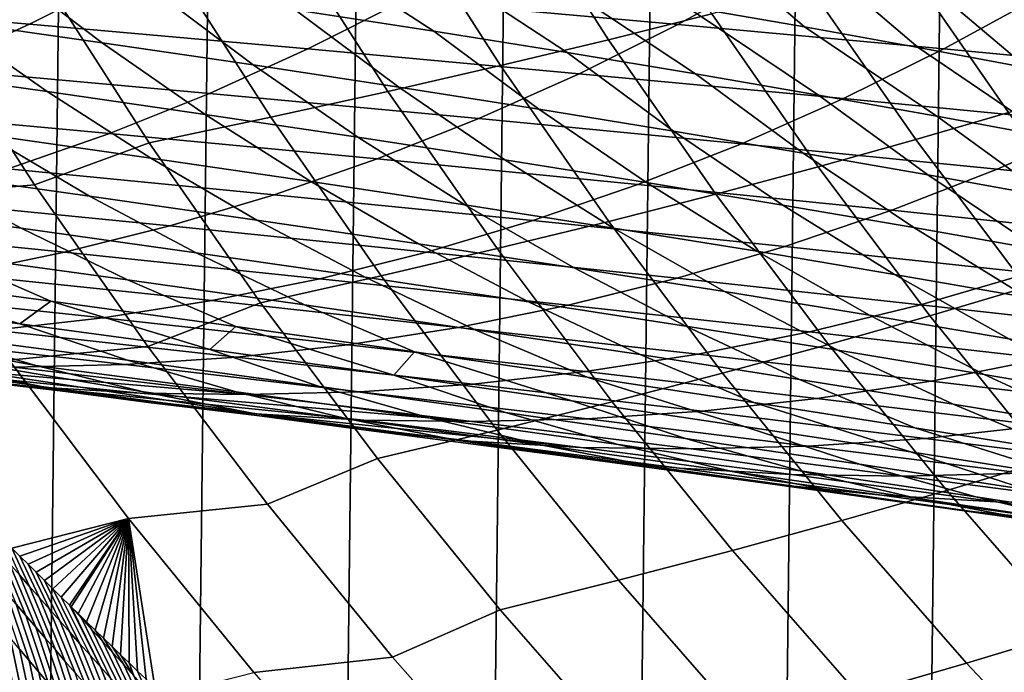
# Model space of a CAD drawing. Header units: metres. Extents: x -240 to 45, y -77 to 27.
# Tile 940 of 1056: x 4.17 to 8.24, y -14.35 to -11.66. Entities that reach past the tile are written whole.
import ezdxf

# ---------------------------------------------------------------- set-up
doc = ezdxf.new("R2010")
doc.units = ezdxf.units.M
doc.layers.add('solid_102011X2', color=7, linetype='CONTINUOUS')

msp = doc.modelspace()

# ---------------------------------------------------------------- linework, layer by layer
at = {"layer": 'solid_102011X2'}
for points in [[(4.777777, 26.364204), (4.160993, -26.468023), (3.541257, -26.558228), (4.16087, 26.46805)], [(5.392083, 26.246679), (4.77797, -26.364157), (4.160993, -26.468023), (4.777777, 26.364204)], [(6.002442, 26.115765), (5.392362, -26.246609), (4.77797, -26.364157), (5.392083, 26.246679)], [(6.608932, 25.971432), (6.00279, -26.115679), (5.392362, -26.246609), (6.002442, 26.115765)], [(7.211205, 25.813818), (6.609337, -25.971336), (6.00279, -26.115679), (6.608932, 25.971432)], [(7.809117, 25.64296), (7.211634, -25.813719), (6.609337, -25.971336), (7.211205, 25.813818)], [(8.402597, 25.458912), (7.809518, -25.642859), (7.211634, -25.813719), (7.809117, 25.64296)], [(8.991435, 25.261791), (8.402947, -25.458815), (7.809518, -25.642859), (8.402597, 25.458912)], [(7.032726, -11.631936, 153.697174), (6.617868, -10.983917, 153.721619), (6.187077, -11.084874, 149.51535), (6.605898, -11.738851, 149.488846)], [(6.605898, -11.738851, 149.488846), (6.187077, -11.084874, 149.51535), (5.737134, -11.185864, 145.313583), (6.159928, -11.845801, 145.284958)], [(6.159928, -11.845801, 145.284958), (5.737134, -11.185864, 145.313583), (5.268326, -11.286721, 141.115952), (5.695093, -11.952609, 141.085129)], [(8.964848, -11.817333, 170.557266), (8.542818, -11.208243, 170.575226), (8.195532, -11.313212, 166.350967), (8.621547, -11.928008, 166.331116)], [(4.756914, -11.256805, 290.832153), (5.331644, -11.343323, 288.952423), (5.884996, -11.703925, 288.705383), (5.312586, -11.61528, 290.581512)], [(6.986314, -11.317727, 281.20578), (7.415413, -11.686177, 281.378265), (6.92595, -11.600966, 283.279846), (6.502156, -11.235272, 283.102448)], [(5.695093, -11.952609, 141.085129), (5.268326, -11.286721, 141.115952), (4.780941, -11.387273, 136.922226), (5.211663, -12.059093, 136.889145)], [(7.450262, -11.399841, 279.303925), (7.884547, -11.771036, 279.471527), (7.415413, -11.686177, 281.378265), (6.986314, -11.317727, 281.20578)], [(8.621547, -11.928008, 166.331116), (8.195532, -11.313212, 166.350967), (7.82785, -11.418937, 162.128662), (8.257925, -12.039481, 162.106903)], [(3.421941, -11.375525, 326.819519), (3.036867, -11.573965, 326.575531), (4.215625, -11.675138, 324.750916), (4.608252, -11.474962, 324.990753)], [(4.101045, -11.437071, 294.316498), (4.515502, -11.751467, 294.533752), (3.869093, -11.659377, 296.397278), (3.461129, -11.347527, 296.175049)], [(5.331644, -11.343323, 288.952423), (5.884461, -11.429529, 287.067047), (6.43569, -11.79225, 286.823639), (5.884996, -11.703925, 288.705383)], [(6.157873, -11.355233, 323.374359), (5.765039, -11.575036, 323.142944), (6.892517, -11.675657, 321.277252), (7.292546, -11.453941, 321.504578)], [(5.211663, -12.059093, 136.889145), (4.780941, -11.387273, 136.922226), (4.275265, -11.48735, 132.732285), (4.709911, -12.165074, 132.696884)], [(8.257925, -12.039481, 162.106903), (7.82785, -11.418937, 162.128662), (7.440137, -11.525238, 157.910355), (7.874331, -12.151562, 157.886612)], [(7.894387, -11.481606, 277.397034), (8.333744, -11.855534, 277.559753), (7.884547, -11.771036, 279.471527), (7.450262, -11.399841, 279.303925)], [(4.718067, -11.526326, 292.451935), (5.138882, -11.843259, 292.664215), (4.515502, -11.751467, 294.533752), (4.101045, -11.437071, 294.316498)], [(5.884461, -11.429529, 287.067047), (6.415764, -11.515413, 285.176147), (6.965059, -11.880243, 284.936432), (6.43569, -11.79225, 286.823639)], [(7.292546, -11.453941, 321.504578), (6.892517, -11.675657, 321.277252), (7.990896, -11.776734, 319.394836), (8.398013, -11.553099, 319.618011)], [(4.275265, -11.48735, 132.732285), (3.791667, -11.651631, 128.542542), (4.23539, -12.3379, 128.504333), (4.709911, -12.165074, 132.696884)], [(4.608252, -11.474962, 324.990753), (4.215625, -11.675138, 324.750916), (5.364973, -11.776959, 322.907288), (5.765039, -11.575036, 323.142944)], [(8.319081, -11.563011, 275.485199), (8.763394, -11.939659, 275.643005), (8.333744, -11.855534, 277.559753), (7.894387, -11.481606, 277.397034)], [(5.312586, -11.61528, 290.581512), (5.739629, -11.934742, 290.788788), (5.138882, -11.843259, 292.664215), (4.718067, -11.526326, 292.451935)], [(6.415764, -11.515413, 285.176147), (6.92595, -11.600966, 283.279846), (7.473497, -11.967896, 283.043884), (6.965059, -11.880243, 284.936432)], [(7.874331, -12.151562, 157.886612), (7.440137, -11.525238, 157.910355), (7.032726, -11.631936, 153.697174), (7.471082, -12.26406, 153.671356)], [(3.036867, -11.573965, 326.575531), (2.645426, -11.75452, 326.327545), (3.816507, -11.857273, 324.507141), (4.215625, -11.675138, 324.750916)], [(3.869093, -11.659377, 296.397278), (4.287724, -11.95303, 296.625061), (3.611086, -11.858238, 298.487427), (3.199262, -11.567, 298.254578)], [(5.765039, -11.575036, 323.142944), (5.364973, -11.776959, 322.907288), (6.485122, -11.879337, 321.045776), (6.892517, -11.675657, 321.277252)], [(8.398013, -11.553099, 319.618011), (7.990896, -11.776734, 319.394836), (9.06039, -11.878179, 317.496826), (9.474485, -11.652616, 317.715881)], [(5.884996, -11.703925, 288.705383), (6.318134, -12.025908, 288.907593), (5.739629, -11.934742, 290.788788), (5.312586, -11.61528, 290.581512)], [(6.92595, -11.600966, 283.279846), (7.415413, -11.686177, 281.378265), (7.961393, -12.055199, 281.146149), (7.473497, -11.967896, 283.043884)], [(3.218979, -11.699616, 124.362846), (3.662465, -12.38961, 124.322556), (4.23539, -12.3379, 128.504333), (3.791667, -11.651631, 128.542542)], [(4.515502, -11.751467, 294.533752), (4.940801, -12.047526, 294.7565), (4.287724, -11.95303, 296.625061), (3.869093, -11.659377, 296.397278)], [(7.471082, -12.26406, 153.671356), (7.032726, -11.631936, 153.697174), (6.605898, -11.738851, 149.488846), (7.048441, -12.376786, 149.460846)], [(4.215625, -11.675138, 324.750916), (3.816507, -11.857273, 324.507141), (4.958291, -11.960685, 322.667755), (5.364973, -11.776959, 322.907288)], [(6.43569, -11.79225, 286.823639), (6.874794, -12.116743, 287.020782), (6.318134, -12.025908, 288.907593), (5.884996, -11.703925, 288.705383)], [(6.892517, -11.675657, 321.277252), (6.485122, -11.879337, 321.045776), (7.576285, -11.982179, 319.167542), (7.990896, -11.776734, 319.394836)], [(7.415413, -11.686177, 281.378265), (7.884547, -11.771036, 279.471527), (8.429136, -12.14214, 279.243317), (7.961393, -12.055199, 281.146149)], [(7.048441, -12.376786, 149.460846), (6.605898, -11.738851, 149.488846), (6.159928, -11.845801, 145.284958), (6.606671, -12.489552, 145.254715)], [(5.138882, -11.843259, 292.664215), (5.570712, -12.141718, 292.881866), (4.940801, -12.047526, 294.7565), (4.515502, -11.751467, 294.533752)], [(5.364973, -11.776959, 322.907288), (4.958291, -11.960685, 322.667755), (6.070991, -12.06466, 320.810486), (6.485122, -11.879337, 321.045776)], [(7.990896, -11.776734, 319.394836), (7.576285, -11.982179, 319.167542), (8.638674, -12.085394, 317.273743), (9.06039, -11.878179, 317.496826)], [(7.884547, -11.771036, 279.471527), (8.333744, -11.855534, 277.559753), (8.877111, -12.228711, 277.33551), (8.429136, -12.14214, 279.243317)], [(6.965059, -11.880243, 284.936432), (7.410001, -12.207239, 285.128448), (6.874794, -12.116743, 287.020782), (6.43569, -11.79225, 286.823639)], [(3.816507, -11.857273, 324.507141), (3.411518, -12.0211, 324.259796), (4.545629, -12.125941, 322.424683), (4.958291, -11.960685, 322.667755)], [(4.287724, -11.95303, 296.625061), (4.716364, -12.228031, 296.858124), (4.032751, -12.130967, 298.725616), (3.611086, -11.858238, 298.487427)], [(5.739629, -11.934742, 290.788788), (6.177854, -12.235594, 291.001282), (5.570712, -12.141718, 292.881866), (5.138882, -11.843259, 292.664215)], [(6.606671, -12.489552, 145.254715), (6.159928, -11.845801, 145.284958), (5.695093, -11.952609, 141.085129), (6.146032, -12.602164, 141.052551)], [(6.485122, -11.879337, 321.045776), (6.070991, -12.06466, 320.810486), (7.154817, -12.169108, 318.936523), (7.576285, -11.982179, 319.167542)], [(7.473497, -11.967896, 283.043884), (7.924149, -12.297384, 283.230804), (7.410001, -12.207239, 285.128448), (6.965059, -11.880243, 284.936432)], [(6.318134, -12.025908, 288.907593), (6.76262, -12.329142, 289.114899), (6.177854, -12.235594, 291.001282), (5.739629, -11.934742, 290.788788)], [(4.940801, -12.047526, 294.7565), (5.376275, -12.324793, 294.984375), (4.716364, -12.228031, 296.858124), (4.287724, -11.95303, 296.625061)], [(4.958291, -11.960685, 322.667755), (4.545629, -12.125941, 322.424683), (5.650769, -12.231356, 320.571747), (6.070991, -12.06466, 320.810486)], [(6.146032, -12.602164, 141.052551), (5.695093, -11.952609, 141.085129), (5.211663, -12.059093, 136.889145), (5.666782, -12.714435, 136.854187)], [(7.576285, -11.982179, 319.167542), (7.154817, -12.169108, 318.936523), (8.209983, -12.273934, 317.046967), (8.638674, -12.085394, 317.273743)], [(7.961393, -12.055199, 281.146149), (8.417631, -12.38717, 281.327911), (7.924149, -12.297384, 283.230804), (7.473497, -11.967896, 283.043884)], [(3.411518, -12.0211, 324.259796), (3.001279, -12.166356, 324.009216), (4.127615, -12.272466, 322.178467), (4.545629, -12.125941, 322.424683)], [(6.874794, -12.116743, 287.020782), (7.325407, -12.422353, 287.22287), (6.76262, -12.329142, 289.114899), (6.318134, -12.025908, 288.907593)], [(4.032751, -12.130967, 298.725616), (4.463592, -12.384774, 298.968781), (3.748599, -12.285288, 300.835052), (3.325037, -12.033613, 300.58667)], [(5.666782, -12.714435, 136.854187), (5.211663, -12.059093, 136.889145), (4.709911, -12.165074, 132.696884), (5.169177, -12.826175, 132.659485)], [(5.570712, -12.141718, 292.881866), (6.012879, -12.421243, 293.104492), (5.376275, -12.324793, 294.984375), (4.940801, -12.047526, 294.7565)], [(6.070991, -12.06466, 320.810486), (5.650769, -12.231356, 320.571747), (6.727151, -12.337248, 318.702087), (7.154817, -12.169108, 318.936523)], [(8.710446, -12.643587, 162.084), (8.257925, -12.039481, 162.106903), (7.874331, -12.151562, 157.886612), (8.331187, -12.761294, 157.861633)], [(8.429136, -12.14214, 279.243317), (8.890835, -12.476583, 279.419922), (8.417631, -12.38717, 281.327911), (7.961393, -12.055199, 281.146149)], [(8.638674, -12.085394, 317.273743), (8.209983, -12.273934, 317.046967), (9.236699, -12.379046, 315.142975), (9.672501, -12.18889, 315.365448)], [(4.716364, -12.228031, 296.858124), (5.15434, -12.483964, 297.096039), (4.463592, -12.384774, 298.968781), (4.032751, -12.130967, 298.725616)], [(4.545629, -12.125941, 322.424683), (4.127615, -12.272466, 322.178467), (5.225099, -12.379154, 320.329895), (5.650769, -12.231356, 320.571747)], [(6.177854, -12.235594, 291.001282), (6.626575, -12.517369, 291.218658), (6.012879, -12.421243, 293.104492), (5.570712, -12.141718, 292.881866)], [(7.410001, -12.207239, 285.128448), (7.86661, -12.515216, 285.325317), (7.325407, -12.422353, 287.22287), (6.874794, -12.116743, 287.020782)], [(8.331187, -12.761294, 157.861633), (7.874331, -12.151562, 157.886612), (7.471082, -12.26406, 153.671356), (7.932315, -12.879439, 153.64418)], [(3.748599, -12.285288, 300.835052), (4.180504, -12.517827, 301.088104), (3.433341, -12.416091, 302.952698), (3.009013, -12.185537, 302.694427)], [(4.709911, -12.165074, 132.696884), (4.23539, -12.3379, 128.504333), (4.704198, -13.0071, 128.463959), (5.169177, -12.826175, 132.659485)], [(7.154817, -12.169108, 318.936523), (6.727151, -12.337248, 318.702087), (7.774988, -12.443523, 316.816895), (8.209983, -12.273934, 317.046967)], [(5.376275, -12.324793, 294.984375), (5.821239, -12.582846, 295.21701), (5.15434, -12.483964, 297.096039), (4.716364, -12.228031, 296.858124)], [(5.650769, -12.231356, 320.571747), (5.225099, -12.379154, 320.329895), (6.293941, -12.486327, 318.46463), (6.727151, -12.337248, 318.702087)], [(6.76262, -12.329142, 289.114899), (7.217757, -12.613161, 289.326965), (6.626575, -12.517369, 291.218658), (6.177854, -12.235594, 291.001282)], [(7.924149, -12.297384, 283.230804), (8.386623, -12.607719, 283.422394), (7.86661, -12.515216, 285.325317), (7.410001, -12.207239, 285.128448)], [(4.127615, -12.272466, 322.178467), (3.704898, -12.400025, 321.929504), (4.794639, -12.507825, 320.085358), (5.225099, -12.379154, 320.329895)], [(7.932315, -12.879439, 153.64418), (7.471082, -12.26406, 153.671356), (7.048441, -12.376786, 149.460846), (7.514081, -12.997824, 149.431396)], [(8.209983, -12.273934, 317.046967), (7.774988, -12.443523, 316.816895), (8.794489, -12.55009, 314.917236), (9.236699, -12.379046, 315.142975)], [(4.463592, -12.384774, 298.968781), (4.902929, -12.619295, 299.216553), (4.180504, -12.517827, 301.088104), (3.748599, -12.285288, 300.835052)], [(8.417631, -12.38717, 281.327911), (8.885842, -12.699853, 281.514252), (8.386623, -12.607719, 283.422394), (7.924149, -12.297384, 283.230804)], [(3.662465, -12.38961, 124.322556), (4.131058, -13.062627, 124.279976), (4.704198, -13.0071, 128.463959), (4.23539, -12.3379, 128.504333)], [(6.012879, -12.421243, 293.104492), (6.464689, -12.681409, 293.331787), (5.821239, -12.582846, 295.21701), (5.376275, -12.324793, 294.984375)], [(6.727151, -12.337248, 318.702087), (6.293941, -12.486327, 318.46463), (7.334353, -12.593889, 316.583832), (7.774988, -12.443523, 316.816895)], [(7.325407, -12.422353, 287.22287), (7.786824, -12.708608, 287.429596), (7.217757, -12.613161, 289.326965), (6.76262, -12.329142, 289.114899)], [(5.15434, -12.483964, 297.096039), (5.600958, -12.720462, 297.33847), (4.902929, -12.619295, 299.216553), (4.463592, -12.384774, 298.968781)], [(5.225099, -12.379154, 320.329895), (4.794639, -12.507825, 320.085358), (5.855855, -12.616113, 318.224518), (6.293941, -12.486327, 318.46463)], [(7.514081, -12.997824, 149.431396), (7.048441, -12.376786, 149.460846), (6.606671, -12.489552, 145.254715), (7.07673, -13.116248, 145.222885)], [(3.704898, -12.400025, 321.929504), (3.278129, -12.508438, 321.678192), (4.360054, -12.617181, 319.83847), (4.794639, -12.507825, 320.085358)], [(4.180504, -12.517827, 301.088104), (4.620049, -12.730871, 301.34552), (3.865166, -12.627304, 303.215424), (3.433341, -12.416091, 302.952698)], [(6.626575, -12.517369, 291.218658), (7.085088, -12.779642, 291.440552), (6.464689, -12.681409, 293.331787), (6.012879, -12.421243, 293.104492)], [(7.86661, -12.515216, 285.325317), (8.334172, -12.803698, 285.526703), (7.786824, -12.708608, 287.429596), (7.325407, -12.422353, 287.22287)], [(7.774988, -12.443523, 316.816895), (7.334353, -12.593889, 316.583832), (8.346547, -12.701744, 314.688568), (8.794489, -12.55009, 314.917236)], [(3.278129, -12.508438, 321.678192), (2.847971, -12.597524, 321.424866), (3.922016, -12.707044, 319.58963), (4.360054, -12.617181, 319.83847)], [(4.902929, -12.619295, 299.216553), (5.350046, -12.834167, 299.468567), (4.620049, -12.730871, 301.34552), (4.180504, -12.517827, 301.088104)], [(4.794639, -12.507825, 320.085358), (4.360054, -12.617181, 319.83847), (5.413573, -12.726418, 317.982117), (5.855855, -12.616113, 318.224518)], [(5.821239, -12.582846, 295.21701), (6.274992, -12.821314, 295.45401), (5.600958, -12.720462, 297.33847), (5.15434, -12.483964, 297.096039)], [(6.293941, -12.486327, 318.46463), (5.855855, -12.616113, 318.224518), (6.88876, -12.724794, 316.348145), (7.334353, -12.593889, 316.583832)], [(7.07673, -13.116248, 145.222885), (6.606671, -12.489552, 145.254715), (6.146032, -12.602164, 141.052551), (6.620508, -13.234512, 141.01828)], [(7.217757, -12.613161, 289.326965), (7.682834, -12.877533, 289.543488), (7.085088, -12.779642, 291.440552), (6.626575, -12.517369, 291.218658)], [(8.386623, -12.607719, 283.422394), (8.860199, -12.89842, 283.618408), (8.334172, -12.803698, 285.526703), (7.86661, -12.515216, 285.325317)], [(3.865166, -12.627304, 303.215424), (4.303869, -12.818869, 303.482056), (3.515878, -12.713444, 305.349091), (3.085174, -12.523552, 305.077179)], [(6.620508, -13.234512, 141.01828), (6.146032, -12.602164, 141.052551), (5.666782, -12.714435, 136.854187), (6.145655, -13.352417, 136.817413)], [(6.464689, -12.681409, 293.331787), (6.925429, -12.921842, 293.563385), (6.274992, -12.821314, 295.45401), (5.821239, -12.582846, 295.21701)], [(7.334353, -12.593889, 316.583832), (6.88876, -12.724794, 316.348145), (7.893563, -12.833771, 314.457367), (8.346547, -12.701744, 314.688568)], [(4.620049, -12.730871, 301.34552), (5.066602, -12.924109, 301.60675), (4.303869, -12.818869, 303.482056), (3.865166, -12.627304, 303.215424)], [(4.360054, -12.617181, 319.83847), (3.922016, -12.707044, 319.58963), (4.967777, -12.81706, 317.737793), (5.413573, -12.726418, 317.982117)], [(5.600958, -12.720462, 297.33847), (6.055495, -12.937157, 297.585052), (5.350046, -12.834167, 299.468567), (4.902929, -12.619295, 299.216553)], [(5.855855, -12.616113, 318.224518), (5.413573, -12.726418, 317.982117), (6.438898, -12.83605, 316.110229), (6.88876, -12.724794, 316.348145)], [(7.786824, -12.708608, 287.429596), (8.258325, -12.975071, 287.640686), (7.682834, -12.877533, 289.543488), (7.217757, -12.613161, 289.326965)], [(7.085088, -12.779642, 291.440552), (7.55267, -13.022032, 291.666656), (6.925429, -12.921842, 293.563385), (6.464689, -12.681409, 293.331787)], [(2.528818, -12.700187, 308.810242), (3.800805, -12.955824, 307.246948), (4.24161, -13.084881, 307.532104), (2.956538, -12.848011, 309.0979)], [(3.515878, -12.713444, 305.349091), (4.174964, -12.913116, 305.108582), (3.36464, -12.806662, 306.964539)], [(3.922016, -12.707044, 319.58963), (3.481203, -12.777269, 319.339233), (4.519155, -12.887895, 317.491913), (4.967777, -12.81706, 317.737793)], [(3.515878, -12.713444, 305.349091), (4.303869, -12.818869, 303.482056), (4.174964, -12.913116, 305.108582)], [(6.145655, -13.352417, 136.817413), (5.666782, -12.714435, 136.854187), (5.169177, -12.826175, 132.659485), (5.652414, -13.469763, 132.620132)], [(6.274992, -12.821314, 295.45401), (6.736798, -13.039827, 295.695129), (6.055495, -12.937157, 297.585052), (5.600958, -12.720462, 297.33847)], [(8.334172, -12.803698, 285.526703), (8.811958, -13.072245, 285.7323), (8.258325, -12.975071, 287.640686), (7.786824, -12.708608, 287.429596)], [(8.346547, -12.701744, 314.688568), (7.893563, -12.833771, 314.457367), (8.870476, -12.942947, 312.553253), (9.330733, -12.809796, 312.779999)], [(5.350046, -12.834167, 299.468567), (5.804297, -13.029078, 299.724365), (5.066602, -12.924109, 301.60675), (4.620049, -12.730871, 301.34552)], [(5.413573, -12.726418, 317.982117), (4.967777, -12.81706, 317.737793), (5.985463, -12.927474, 315.870422), (6.438898, -12.83605, 316.110229)], [(6.88876, -12.724794, 316.348145), (6.438898, -12.83605, 316.110229), (7.43624, -12.945981, 314.223938), (7.893563, -12.833771, 314.457367)], [(8.810083, -13.353599, 157.835449), (8.331187, -12.761294, 157.861633), (7.932315, -12.879439, 153.64418), (8.415803, -13.47723, 153.615707)], [(3.481203, -12.777269, 319.339233), (3.038292, -12.827765, 319.087677), (4.068399, -12.938828, 317.244904), (4.519155, -12.887895, 317.491913)], [(7.682834, -12.877533, 289.543488), (8.157115, -13.121875, 289.764069), (7.55267, -13.022032, 291.666656), (7.085088, -12.779642, 291.440552)], [(4.174964, -12.913116, 305.108582), (4.619422, -13.063619, 305.385681), (3.800805, -12.955824, 307.246948), (3.36464, -12.806662, 306.964539)], [(4.303869, -12.818869, 303.482056), (4.959995, -13.019456, 303.243561), (4.174964, -12.913116, 305.108582)], [(4.303869, -12.818869, 303.482056), (5.066602, -12.924109, 301.60675), (4.959995, -13.019456, 303.243561)], [(4.967777, -12.81706, 317.737793), (4.519155, -12.887895, 317.491913), (5.529153, -12.998921, 315.62912), (5.985463, -12.927474, 315.870422)], [(5.169177, -12.826175, 132.659485), (4.704198, -13.0071, 128.463959), (5.197424, -13.658319, 128.421478), (5.652414, -13.469763, 132.620132)], [(6.055495, -12.937157, 297.585052), (6.517291, -13.133734, 297.835327), (5.804297, -13.029078, 299.724365), (5.350046, -12.834167, 299.468567)], [(6.438898, -12.83605, 316.110229), (5.985463, -12.927474, 315.870422), (6.975284, -13.038189, 313.988678), (7.43624, -12.945981, 314.223938)], [(6.925429, -12.921842, 293.563385), (7.394356, -13.142167, 293.79895), (6.736798, -13.039827, 295.695129), (6.274992, -12.821314, 295.45401)], [(7.893563, -12.833771, 314.457367), (7.43624, -12.945981, 314.223938), (8.405809, -13.056113, 312.324371), (8.870476, -12.942947, 312.553253)], [(2.50998, -12.866992, 311.233032), (3.824944, -13.083676, 309.681061), (4.264326, -13.171196, 309.975555), (2.937342, -12.973772, 311.531006)], [(2.956538, -12.848011, 309.0979), (4.24161, -13.084881, 307.532104), (4.686377, -13.193666, 307.819458), (3.3888, -12.975896, 309.388336)], [(8.415803, -13.47723, 153.615707), (7.932315, -12.879439, 153.64418), (7.514081, -12.997824, 149.431396), (8.002189, -13.601111, 149.400513)], [(8.258325, -12.975071, 287.640686), (8.739162, -13.221357, 287.855713), (8.157115, -13.121875, 289.764069), (7.682834, -12.877533, 289.543488)], [(4.519155, -12.887895, 317.491913), (4.068399, -12.938828, 317.244904), (5.070674, -13.050295, 315.386658), (5.529153, -12.998921, 315.62912)], [(4.959995, -13.019456, 303.243561), (5.412592, -13.171302, 303.515228), (4.619422, -13.063619, 305.385681), (4.174964, -12.913116, 305.108582)], [(5.066602, -12.924109, 301.60675), (5.719935, -13.125588, 301.370605), (4.959995, -13.019456, 303.243561)], [(5.066602, -12.924109, 301.60675), (5.804297, -13.029078, 299.724365), (5.719935, -13.125588, 301.370605)], [(5.985463, -12.927474, 315.870422), (5.529153, -12.998921, 315.62912), (6.511407, -13.11025, 313.751923), (6.975284, -13.038189, 313.988678)], [(7.55267, -13.022032, 291.666656), (8.02857, -13.244164, 291.896667), (7.394356, -13.142167, 293.79895), (6.925429, -12.921842, 293.563385)], [(2.444891, -12.949912, 313.673157), (3.800897, -13.126941, 312.131927), (4.235738, -13.173141, 312.43396), (2.868849, -13.015737, 313.979523)], [(4.068399, -12.938828, 317.244904), (3.616206, -12.969769, 316.997101), (4.610732, -13.081503, 315.143463), (5.070674, -13.050295, 315.386658)], [(4.619422, -13.063619, 305.385681), (5.068613, -13.193851, 305.665436), (4.24161, -13.084881, 307.532104), (3.800805, -12.955824, 307.246948)], [(6.736798, -13.039827, 295.695129), (7.205985, -13.238066, 295.939819), (6.517291, -13.133734, 297.835327), (6.055495, -12.937157, 297.585052)], [(7.43624, -12.945981, 314.223938), (6.975284, -13.038189, 313.988678), (7.937452, -13.149107, 312.093658), (8.405809, -13.056113, 312.324371)], [(2.937342, -12.973772, 311.531006), (4.264326, -13.171196, 309.975555), (4.706254, -13.238337, 310.271362), (3.367875, -13.06046, 311.83078)], [(3.616206, -12.969769, 316.997101), (3.163276, -12.980667, 316.748901), (4.150041, -13.092497, 314.899841), (4.610732, -13.081503, 315.143463)], [(3.3888, -12.975896, 309.388336), (4.686377, -13.193666, 307.819458), (5.13445, -13.282022, 308.108582), (3.824944, -13.083676, 309.681061)], [(4.131058, -13.062627, 124.279976), (4.624097, -13.717761, 124.235184), (5.197424, -13.658319, 128.421478), (4.704198, -13.0071, 128.463959)], [(5.529153, -12.998921, 315.62912), (5.070674, -13.050295, 315.386658), (6.045324, -13.162065, 313.514069), (6.511407, -13.11025, 313.751923)], [(8.002189, -13.601111, 149.400513), (7.514081, -12.997824, 149.431396), (7.07673, -13.116248, 145.222885), (7.56947, -13.725034, 145.189514)], [(2.868849, -13.015737, 313.979523), (4.235738, -13.173141, 312.43396), (4.671726, -13.198996, 312.73645), (3.294583, -13.061454, 314.286835)], [(5.719935, -13.125588, 301.370605), (6.18052, -13.278777, 301.636749), (5.412592, -13.171302, 303.515228), (4.959995, -13.019456, 303.243561)], [(5.804297, -13.029078, 299.724365), (6.455018, -13.231432, 299.490723), (5.719935, -13.125588, 301.370605)], [(5.804297, -13.029078, 299.724365), (6.517291, -13.133734, 297.835327), (7.165604, -13.336961, 297.604279), (6.455018, -13.231432, 299.490723)], [(6.975284, -13.038189, 313.988678), (6.511407, -13.11025, 313.751923), (7.466127, -13.221781, 311.861511), (7.937452, -13.149107, 312.093658)], [(7.394356, -13.142167, 293.79895), (7.870783, -13.342063, 294.038025), (7.205985, -13.238066, 295.939819), (6.736798, -13.039827, 295.695129)], [(8.157115, -13.121875, 289.764069), (8.639841, -13.345807, 289.988464), (8.02857, -13.244164, 291.896667), (7.55267, -13.022032, 291.666656)], [(3.294583, -13.061454, 314.286835), (4.671726, -13.198996, 312.73645), (5.109424, -13.20463, 313.036469), (3.721434, -13.086997, 314.594574)], [(3.367875, -13.06046, 311.83078), (4.706254, -13.238337, 310.271362), (5.150042, -13.285026, 310.568054), (3.800897, -13.126941, 312.131927)], [(3.721434, -13.086997, 314.594574), (5.109424, -13.20463, 313.036469), (4.150041, -13.092497, 314.899841)], [(3.824944, -13.083676, 309.681061), (5.13445, -13.282022, 308.108582), (5.585125, -13.349826, 308.398987), (4.264326, -13.171196, 309.975555)], [(4.142896, -13.840467, 120.432526), (4.624097, -13.717761, 124.235184), (4.131058, -13.062627, 124.279976), (4.109933, -13.807481, 120.388481)], [(4.610732, -13.081503, 315.143463), (4.150041, -13.092497, 314.899841), (5.109424, -13.20463, 313.036469), (5.577754, -13.193542, 313.275482)], [(5.068613, -13.193851, 305.665436), (5.521848, -13.303645, 305.947388), (4.686377, -13.193666, 307.819458), (4.24161, -13.084881, 307.532104)], [(5.070674, -13.050295, 315.386658), (4.610732, -13.081503, 315.143463), (5.577754, -13.193542, 313.275482), (6.045324, -13.162065, 313.514069)], [(5.412592, -13.171302, 303.515228), (5.870016, -13.302711, 303.78952), (5.068613, -13.193851, 305.665436), (4.619422, -13.063619, 305.385681)], [(8.405809, -13.056113, 312.324371), (7.937452, -13.149107, 312.093658), (8.872177, -13.260129, 310.186493), (9.347817, -13.166348, 310.412628)], [(3.800897, -13.126941, 312.131927), (5.150042, -13.285026, 310.568054), (5.595005, -13.311195, 310.865204), (4.235738, -13.173141, 312.43396)], [(6.455018, -13.231432, 299.490723), (6.923436, -13.385962, 299.751312), (6.18052, -13.278777, 301.636749), (5.719935, -13.125588, 301.370605)], [(6.511407, -13.11025, 313.751923), (6.045324, -13.162065, 313.514069), (6.992561, -13.274038, 311.628265), (7.466127, -13.221781, 311.861511)], [(7.56947, -13.725034, 145.189514), (7.07673, -13.116248, 145.222885), (6.620508, -13.234512, 141.01828), (7.117877, -13.848788, 140.982361)], [(8.739162, -13.221357, 287.855713), (9.228572, -13.447084, 288.074463), (8.639841, -13.345807, 289.988464), (8.157115, -13.121875, 289.764069)], [(4.264326, -13.171196, 309.975555), (5.585125, -13.349826, 308.398987), (6.037701, -13.397008, 308.690277), (4.706254, -13.238337, 310.271362)], [(6.18052, -13.278777, 301.636749), (6.646022, -13.411366, 301.905487), (5.870016, -13.302711, 303.78952), (5.412592, -13.171302, 303.515228)], [(6.045324, -13.162065, 313.514069), (5.577754, -13.193542, 313.275482), (6.517485, -13.305784, 311.394287), (6.992561, -13.274038, 311.628265)], [(6.517291, -13.133734, 297.835327), (7.205985, -13.238066, 295.939819), (7.852093, -13.442161, 295.711426), (7.165604, -13.336961, 297.604279)], [(8.02857, -13.244164, 291.896667), (8.512087, -13.445712, 292.130096), (7.870783, -13.342063, 294.038025), (7.394356, -13.142167, 293.79895)], [(7.937452, -13.149107, 312.093658), (7.466127, -13.221781, 311.861511), (8.393524, -13.333418, 309.958954), (8.872177, -13.260129, 310.186493)], [(4.235738, -13.173141, 312.43396), (5.595005, -13.311195, 310.865204), (6.041635, -13.316968, 311.159912), (4.671726, -13.198996, 312.73645)], [(4.671726, -13.198996, 312.73645), (6.041635, -13.316968, 311.159912), (5.109424, -13.20463, 313.036469)], [(5.521848, -13.303645, 305.947388), (5.978456, -13.392839, 306.231018), (5.13445, -13.282022, 308.108582), (4.686377, -13.193666, 307.819458)], [(5.870016, -13.302711, 303.78952), (6.331563, -13.413515, 304.065948), (5.521848, -13.303645, 305.947388), (5.068613, -13.193851, 305.665436)], [(5.577754, -13.193542, 313.275482), (5.109424, -13.20463, 313.036469), (6.041635, -13.316968, 311.159912), (6.517485, -13.305784, 311.394287)], [(4.706254, -13.238337, 310.271362), (6.037701, -13.397008, 308.690277), (6.491478, -13.423496, 308.981995), (5.150042, -13.285026, 310.568054)], [(7.117877, -13.848788, 140.982361), (6.620508, -13.234512, 141.01828), (6.145655, -13.352417, 136.817413), (6.647635, -13.972165, 136.778854)], [(7.165604, -13.336961, 297.604279), (7.641699, -13.492828, 297.859222), (6.923436, -13.385962, 299.751312), (6.455018, -13.231432, 299.490723)], [(7.466127, -13.221781, 311.861511), (6.992561, -13.274038, 311.628265), (7.912594, -13.386117, 309.730347), (8.393524, -13.333418, 309.958954)], [(7.205985, -13.238066, 295.939819), (7.870783, -13.342063, 294.038025), (8.514881, -13.547021, 293.812347), (7.852093, -13.442161, 295.711426)], [(8.639841, -13.345807, 289.988464), (9.130301, -13.549001, 290.216187), (8.512087, -13.445712, 292.130096), (8.02857, -13.244164, 291.896667)], [(5.978456, -13.392839, 306.231018), (6.437718, -13.461312, 306.515961), (5.585125, -13.349826, 308.398987), (5.13445, -13.282022, 308.108582)], [(5.150042, -13.285026, 310.568054), (6.491478, -13.423496, 308.981995), (5.595005, -13.311195, 310.865204)], [(6.923436, -13.385962, 299.751312), (7.396862, -13.519729, 300.014374), (6.646022, -13.411366, 301.905487), (6.18052, -13.278777, 301.636749)], [(6.992561, -13.274038, 311.628265), (6.517485, -13.305784, 311.394287), (7.430131, -13.418132, 309.501007), (7.912594, -13.386117, 309.730347)], [(6.331563, -13.413515, 304.065948), (6.796548, -13.503551, 304.344055), (5.978456, -13.392839, 306.231018), (5.521848, -13.303645, 305.947388)], [(6.491478, -13.423496, 308.981995), (6.946883, -13.429411, 309.271301), (6.041635, -13.316968, 311.159912), (5.595005, -13.311195, 310.865204)], [(6.646022, -13.411366, 301.905487), (7.115726, -13.523182, 302.176331), (6.331563, -13.413515, 304.065948), (5.870016, -13.302711, 303.78952)], [(6.517485, -13.305784, 311.394287), (6.041635, -13.316968, 311.159912), (6.946883, -13.429411, 309.271301), (7.430131, -13.418132, 309.501007)], [(8.393524, -13.333418, 309.958954), (7.912594, -13.386117, 309.730347), (8.805633, -13.498201, 307.821442), (9.293806, -13.445061, 308.04541)], [(6.437718, -13.461312, 306.515961), (6.898922, -13.508988, 306.801758), (6.037701, -13.397008, 308.690277), (5.585125, -13.349826, 308.398987)], [(6.647635, -13.972165, 136.778854), (6.145655, -13.352417, 136.817413), (5.652414, -13.469763, 132.620132), (6.158967, -14.094956, 132.578873)], [(7.852093, -13.442161, 295.711426), (8.335711, -13.599362, 295.960693), (7.641699, -13.492828, 297.859222), (7.165604, -13.336961, 297.604279)], [(7.870783, -13.342063, 294.038025), (8.512087, -13.445712, 292.130096), (9.154367, -13.65153, 291.907196), (8.514881, -13.547021, 293.812347)], [(6.796548, -13.503551, 304.344055), (7.26424, -13.572695, 304.623413), (6.437718, -13.461312, 306.515961), (5.978456, -13.392839, 306.231018)], [(6.898922, -13.508988, 306.801758), (7.361356, -13.5358, 307.087952), (6.491478, -13.423496, 308.981995), (6.037701, -13.397008, 308.690277)], [(7.115726, -13.523182, 302.176331), (7.588933, -13.61406, 302.448792), (6.796548, -13.503551, 304.344055), (6.331563, -13.413515, 304.065948)], [(7.396862, -13.519729, 300.014374), (7.874566, -13.632556, 300.279541), (7.115726, -13.523182, 302.176331), (6.646022, -13.411366, 301.905487)], [(7.641699, -13.492828, 297.859222), (8.12289, -13.627769, 298.116608), (7.396862, -13.519729, 300.014374), (6.923436, -13.385962, 299.751312)], [(7.912594, -13.386117, 309.730347), (7.430131, -13.418132, 309.501007), (8.315904, -13.530485, 307.596802), (8.805633, -13.498201, 307.821442)], [(7.361356, -13.5358, 307.087952), (7.825377, -13.541861, 307.371796), (6.946883, -13.429411, 309.271301), (6.491478, -13.423496, 308.981995)], [(7.430131, -13.418132, 309.501007), (6.946883, -13.429411, 309.271301), (7.825377, -13.541861, 307.371796), (8.315904, -13.530485, 307.596802)], [(8.514881, -13.547021, 293.812347), (9.005867, -13.705553, 294.055878), (8.335711, -13.599362, 295.960693), (7.852093, -13.442161, 295.711426)], [(5.652414, -13.469763, 132.620132), (5.197424, -13.658319, 128.421478), (5.714393, -14.290648, 128.376968), (6.158967, -14.094956, 132.578873)], [(7.26424, -13.572695, 304.623413), (7.733915, -13.620871, 304.903625), (6.898922, -13.508988, 306.801758), (6.437718, -13.461312, 306.515961)], [(8.335711, -13.599362, 295.960693), (8.82451, -13.735474, 296.212341), (8.12289, -13.627769, 298.116608), (7.641699, -13.492828, 297.859222)], [(8.920897, -14.056604, 153.585953), (8.415803, -13.47723, 153.615707), (8.002189, -13.601111, 149.400513), (8.512109, -14.185814, 149.368256)], [(7.588933, -13.61406, 302.448792), (8.064898, -13.683877, 302.722504), (7.26424, -13.572695, 304.623413), (6.796548, -13.503551, 304.344055)], [(7.733915, -13.620871, 304.903625), (8.204845, -13.648006, 305.184235), (7.361356, -13.5358, 307.087952), (6.898922, -13.508988, 306.801758)], [(7.874566, -13.632556, 300.279541), (8.355836, -13.724277, 300.546295), (7.588933, -13.61406, 302.448792), (7.115726, -13.523182, 302.176331)], [(8.204845, -13.648006, 305.184235), (8.677326, -13.654216, 305.462524), (7.825377, -13.541861, 307.371796), (7.361356, -13.5358, 307.087952)], [(8.12289, -13.627769, 298.116608), (8.608436, -13.741604, 298.376038), (7.874566, -13.632556, 300.279541), (7.396862, -13.519729, 300.014374)], [(8.315904, -13.530485, 307.596802), (7.825377, -13.541861, 307.371796), (8.677326, -13.654216, 305.462524), (9.175011, -13.642746, 305.6828)], [(8.064898, -13.683877, 302.722504), (8.542886, -13.732553, 302.99704), (7.733915, -13.620871, 304.903625), (7.26424, -13.572695, 304.623413)], [(8.512109, -14.185814, 149.368256), (8.002189, -13.601111, 149.400513), (7.56947, -13.725034, 145.189514), (8.084231, -14.315065, 145.154663)], [(8.355836, -13.724277, 300.546295), (8.839917, -13.794767, 300.81427), (8.064898, -13.683877, 302.722504), (7.588933, -13.61406, 302.448792)], [(4.624097, -13.717761, 124.235184), (5.140912, -14.35411, 124.188225), (5.714393, -14.290648, 128.376968), (5.197424, -13.658319, 128.421478)], [(8.542886, -13.732553, 302.99704), (9.022157, -13.760018, 303.271973), (8.204845, -13.648006, 305.184235), (7.733915, -13.620871, 304.903625)], [(8.608436, -13.741604, 298.376038), (9.097609, -13.834167, 298.637024), (8.355836, -13.724277, 300.546295), (7.874566, -13.632556, 300.279541)], [(8.82451, -13.735474, 296.212341), (9.317739, -13.850315, 296.465973), (8.608436, -13.741604, 298.376038), (8.12289, -13.627769, 298.116608)], [(9.022157, -13.760018, 303.271973), (9.502939, -13.766378, 303.544586), (8.677326, -13.654216, 305.462524), (8.204845, -13.648006, 305.184235)], [(8.839917, -13.794767, 300.81427), (9.326058, -13.843946, 301.083038), (8.542886, -13.732553, 302.99704), (8.064898, -13.683877, 302.722504)], [(4.142896, -13.840467, 120.432526), (4.175972, -13.873473, 120.476509), (4.624097, -13.717761, 124.235184)], [(4.175972, -13.873473, 120.476509), (4.209159, -13.906495, 120.520439), (4.624097, -13.717761, 124.235184)], [(4.209159, -13.906495, 120.520439), (4.242452, -13.939528, 120.564293), (4.624097, -13.717761, 124.235184)], [(4.242452, -13.939528, 120.564293), (4.27694, -13.973645, 120.609512), (4.624097, -13.717761, 124.235184)], [(4.27694, -13.973645, 120.609512), (4.311531, -14.007762, 120.654648), (4.624097, -13.717761, 124.235184)], [(4.311531, -14.007762, 120.654648), (4.346218, -14.041869, 120.699684), (4.624097, -13.717761, 124.235184)], [(4.346218, -14.041869, 120.699684), (4.380995, -14.075963, 120.744629), (4.624097, -13.717761, 124.235184)], [(4.380995, -14.075963, 120.744629), (4.386864, -14.081706, 120.752197), (4.624097, -13.717761, 124.235184)], [(4.386864, -14.081706, 120.752197), (4.415857, -14.110035, 120.789474), (4.624097, -13.717761, 124.235184)], [(4.415857, -14.110035, 120.789474), (4.450799, -14.144079, 120.834206), (4.624097, -13.717761, 124.235184)], [(4.450799, -14.144079, 120.834206), (4.485813, -14.17809, 120.878815), (4.624097, -13.717761, 124.235184)], [(4.485813, -14.17809, 120.878815), (4.520895, -14.212062, 120.923309), (4.624097, -13.717761, 124.235184)], [(4.520895, -14.212062, 120.923309), (4.556037, -14.245987, 120.967667), (4.624097, -13.717761, 124.235184)], [(4.556037, -14.245987, 120.967667), (4.591236, -14.27986, 121.011887), (4.624097, -13.717761, 124.235184)], [(4.591236, -14.27986, 121.011887), (4.626484, -14.313676, 121.055969), (4.624097, -13.717761, 124.235184)], [(4.767847, -14.448236, 121.230721), (5.140912, -14.35411, 124.188225), (4.624097, -13.717761, 124.235184), (4.732463, -14.414713, 121.187279)], [(4.697103, -14.381108, 121.143669), (4.732463, -14.414713, 121.187279), (4.624097, -13.717761, 124.235184)], [(4.661775, -14.347426, 121.099899), (4.697103, -14.381108, 121.143669), (4.624097, -13.717761, 124.235184)], [(4.626484, -14.313676, 121.055969), (4.661775, -14.347426, 121.099899), (4.624097, -13.717761, 124.235184)], [(8.084231, -14.315065, 145.154663), (7.56947, -13.725034, 145.189514), (7.117877, -13.848788, 140.982361), (7.637475, -14.44414, 140.944824)], [(4.159925, -14.071418, 119.586166), (4.200357, -14.11868, 119.614105), (4.091291, -13.855103, 120.052391), (4.050228, -13.807593, 120.025284)], [(4.173747, -13.950093, 120.1063), (4.215137, -13.997573, 120.13311), (4.142896, -13.840467, 120.432526), (4.109933, -13.807481, 120.388481)], [(4.200357, -14.11868, 119.614105), (4.240894, -14.165935, 119.641937), (4.132465, -13.902603, 120.079391), (4.091291, -13.855103, 120.052391)], [(4.215137, -13.997573, 120.13311), (4.256635, -14.045041, 120.159821), (4.175972, -13.873473, 120.476509), (4.142896, -13.840467, 120.432526)], [(7.637475, -14.44414, 140.944824), (7.117877, -13.848788, 140.982361), (6.647635, -13.972165, 136.778854), (7.172048, -14.572822, 136.738571)], [(4.240894, -14.165935, 119.641937), (4.281537, -14.213182, 119.669678), (4.173747, -13.950093, 120.1063), (4.132465, -13.902603, 120.079391)], [(4.256635, -14.045041, 120.159821), (4.298239, -14.092497, 120.186424), (4.209159, -13.906495, 120.520439), (4.175972, -13.873473, 120.476509)], [(4.298239, -14.092497, 120.186424), (4.33995, -14.139938, 120.212929), (4.242452, -13.939528, 120.564293), (4.209159, -13.906495, 120.520439)], [(4.33995, -14.139938, 120.212929), (4.381766, -14.187366, 120.239334), (4.27694, -13.973645, 120.609512), (4.242452, -13.939528, 120.564293)], [(4.174471, -14.257569, 119.096092), (4.21407, -14.304546, 119.125069), (4.119601, -14.024149, 119.558128), (4.079383, -13.976877, 119.529984)], [(4.281537, -14.213182, 119.669678), (4.322285, -14.260421, 119.697319), (4.215137, -13.997573, 120.13311), (4.173747, -13.950093, 120.1063)], [(4.423686, -14.234779, 120.26564), (4.311531, -14.007762, 120.654648), (4.27694, -13.973645, 120.609512), (4.381766, -14.187366, 120.239334)], [(7.172048, -14.572822, 136.738571), (6.647635, -13.972165, 136.778854), (6.158967, -14.094956, 132.578873), (6.688158, -14.700891, 132.535782)], [(4.21407, -14.304546, 119.125069), (4.253774, -14.351521, 119.153938), (4.159925, -14.071418, 119.586166), (4.119601, -14.024149, 119.558128)], [(4.322285, -14.260421, 119.697319), (4.363137, -14.307649, 119.724854), (4.256635, -14.045041, 120.159821), (4.215137, -13.997573, 120.13311)], [(4.465711, -14.282176, 120.29184), (4.346218, -14.041869, 120.699684), (4.311531, -14.007762, 120.654648), (4.423686, -14.234779, 120.26564)], [(4.363137, -14.307649, 119.724854), (4.404092, -14.354867, 119.752289), (4.298239, -14.092497, 120.186424), (4.256635, -14.045041, 120.159821)], [(4.507838, -14.329556, 120.31794), (4.380995, -14.075963, 120.744629), (4.346218, -14.041869, 120.699684), (4.465711, -14.282176, 120.29184)], [(4.253774, -14.351521, 119.153938), (4.293581, -14.398494, 119.182716), (4.200357, -14.11868, 119.614105), (4.159925, -14.071418, 119.586166)], [(4.404092, -14.354867, 119.752289), (4.445151, -14.402073, 119.779617), (4.33995, -14.139938, 120.212929), (4.298239, -14.092497, 120.186424)], [(4.507838, -14.329556, 120.31794), (4.386864, -14.081706, 120.752197), (4.380995, -14.075963, 120.744629)], [(4.42995, -14.129322, 120.77771), (4.415857, -14.110035, 120.789474), (4.386864, -14.081706, 120.752197)], [(4.507838, -14.329556, 120.31794), (4.550068, -14.376918, 120.343941), (4.42995, -14.129322, 120.77771), (4.386864, -14.081706, 120.752197)], [(6.158967, -14.094956, 132.578873), (5.714393, -14.290648, 128.376968), (6.2544, -14.903207, 128.33046), (6.688158, -14.700891, 132.535782)], [(4.293581, -14.398494, 119.182716), (4.333492, -14.44546, 119.211388), (4.240894, -14.165935, 119.641937), (4.200357, -14.11868, 119.614105)], [(4.445151, -14.402073, 119.779617), (4.486311, -14.449266, 119.806847), (4.381766, -14.187366, 120.239334), (4.33995, -14.139938, 120.212929)], [(4.42995, -14.129322, 120.77771), (4.450799, -14.144079, 120.834206), (4.415857, -14.110035, 120.789474)], [(4.42995, -14.129322, 120.77771), (4.47297, -14.176863, 120.802811), (4.450799, -14.144079, 120.834206)], [(4.550068, -14.376918, 120.343941), (4.5924, -14.42426, 120.369835), (4.47297, -14.176863, 120.802811), (4.42995, -14.129322, 120.77771)], [(4.516093, -14.224382, 120.827805), (4.485813, -14.17809, 120.878815), (4.450799, -14.144079, 120.834206), (4.47297, -14.176863, 120.802811)], [(4.153668, -14.434015, 118.592705), (4.192338, -14.480579, 118.622734), (4.134978, -14.210592, 119.067017), (4.09559, -14.163616, 119.037834)], [(4.333492, -14.44546, 119.211388), (4.373506, -14.492422, 119.23996), (4.281537, -14.213182, 119.669678), (4.240894, -14.165935, 119.641937)], [(4.486311, -14.449266, 119.806847), (4.527573, -14.496447, 119.833977), (4.423686, -14.234779, 120.26564), (4.381766, -14.187366, 120.239334)], [(4.5924, -14.42426, 120.369835), (4.634832, -14.471582, 120.39563), (4.516093, -14.224382, 120.827805), (4.47297, -14.176863, 120.802811)], [(4.559321, -14.27188, 120.852692), (4.520895, -14.212062, 120.923309), (4.485813, -14.17809, 120.878815), (4.516093, -14.224382, 120.827805)], [(9.043128, -14.75115, 149.334671), (8.512109, -14.185814, 149.368256), (8.084231, -14.315065, 145.154663), (8.62029, -14.885554, 145.118362)], [(4.192338, -14.480579, 118.622734), (4.231112, -14.527148, 118.652664), (4.174471, -14.257569, 119.096092), (4.134978, -14.210592, 119.067017)], [(4.373506, -14.492422, 119.23996), (4.413621, -14.539376, 119.268433), (4.322285, -14.260421, 119.697319), (4.281537, -14.213182, 119.669678)], [(4.634832, -14.471582, 120.39563), (4.677365, -14.518885, 120.421318), (4.559321, -14.27188, 120.852692), (4.516093, -14.224382, 120.827805)], [(4.602651, -14.319355, 120.877487), (4.556037, -14.245987, 120.967667), (4.520895, -14.212062, 120.923309), (4.559321, -14.27188, 120.852692)], [(4.231112, -14.527148, 118.652664), (4.269988, -14.573721, 118.682495), (4.21407, -14.304546, 119.125069), (4.174471, -14.257569, 119.096092)], [(4.413621, -14.539376, 119.268433), (4.453838, -14.586324, 119.296799), (4.363137, -14.307649, 119.724854), (4.322285, -14.260421, 119.697319)], [(4.527573, -14.496447, 119.833977), (4.568935, -14.543612, 119.861008), (4.465711, -14.282176, 120.29184), (4.423686, -14.234779, 120.26564)], [(4.646084, -14.366805, 120.902176), (4.591236, -14.27986, 121.011887), (4.556037, -14.245987, 120.967667), (4.602651, -14.319355, 120.877487)], [(4.269988, -14.573721, 118.682495), (4.308967, -14.620295, 118.712227), (4.253774, -14.351521, 119.153938), (4.21407, -14.304546, 119.125069)], [(4.453838, -14.586324, 119.296799), (4.494156, -14.633262, 119.325066), (4.404092, -14.354867, 119.752289), (4.363137, -14.307649, 119.724854)], [(4.568935, -14.543612, 119.861008), (4.610398, -14.590763, 119.887932), (4.507838, -14.329556, 120.31794), (4.465711, -14.282176, 120.29184)], [(4.677365, -14.518885, 120.421318), (4.719996, -14.566163, 120.446907), (4.602651, -14.319355, 120.877487), (4.559321, -14.27188, 120.852692)], [(4.646084, -14.366805, 120.902176), (4.626484, -14.313676, 121.055969), (4.591236, -14.27986, 121.011887)], [(5.140912, -14.35411, 124.188225), (5.680809, -14.970791, 124.139175), (6.2544, -14.903207, 128.33046), (5.714393, -14.290648, 128.376968)], [(4.610398, -14.590763, 119.887932), (4.65196, -14.637897, 119.914749), (4.550068, -14.376918, 120.343941), (4.507838, -14.329556, 120.31794)], [(4.719996, -14.566163, 120.446907), (4.762727, -14.61342, 120.472397), (4.646084, -14.366805, 120.902176), (4.602651, -14.319355, 120.877487)], [(4.646084, -14.366805, 120.902176), (4.689618, -14.41423, 120.926765), (4.661775, -14.347426, 121.099899), (4.626484, -14.313676, 121.055969)], [(4.689618, -14.41423, 120.926765), (4.733252, -14.461629, 120.951256), (4.697103, -14.381108, 121.143669), (4.661775, -14.347426, 121.099899)], [(8.62029, -14.885554, 145.118362), (8.084231, -14.315065, 145.154663), (7.637475, -14.44414, 140.944824), (8.17857, -15.019775, 140.905746)], [(4.308967, -14.620295, 118.712227), (4.348048, -14.66687, 118.741852), (4.293581, -14.398494, 119.182716), (4.253774, -14.351521, 119.153938)]]:
    msp.add_3dface(points, dxfattribs=at)

doc.saveas('drawing.dxf')
